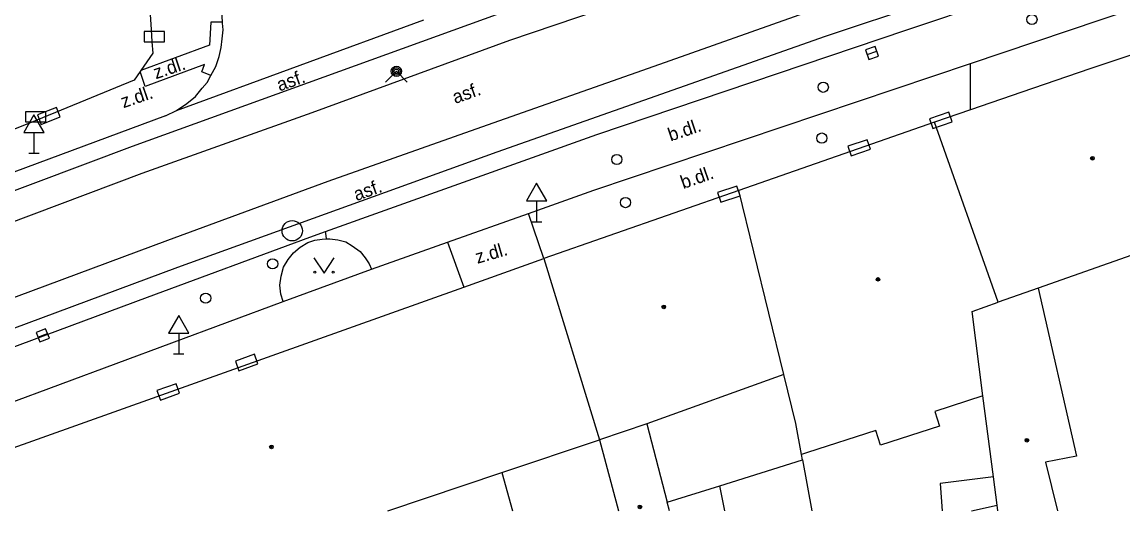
# Model space of a CAD drawing. Extents: x -596229 to -595156, y -1161237 to -1159376.
# Drawn here: x -596080.4 to -596026.5, y -1161235.4 to -1161211.5 of the extents above; entities that cross this region are included whole.
import ezdxf

# ---------------------------------------------------------------- set-up
doc = ezdxf.new("R2010")
doc.units = 0
for name, color, linetype in [('DOP - kresba z DSPS bez souradnic', 7, 'Continuous'), ('DOP - rozhrani ploch obecne', 7, 'Continuous'), ('Level 24', 7, 'Continuous'), ('Level 27', 7, 'Continuous'), ('Level 28', 7, 'Continuous'), ('Level 31', 7, 'Continuous'), ('Level 34', 7, 'Continuous'), ('Level 36', 7, 'Continuous'), ('Level 39', 7, 'Continuous'), ('Specificka linie pasportu komunikaci', 7, 'Continuous'), ('TM - budovy zdene_ betonove - VP', 7, 'Continuous'), ('TM - chodniky - VP', 7, 'Continuous'), ('TM - komunikace - VP', 7, 'Continuous'), ('TM - letecke snimky - pomocna linie', 7, 'Continuous'), ('TM - MHD - osa koleji', 7, 'Continuous'), ('TM - popis povrchu', 7, 'Continuous'), ('TM - rozhrani mezi zpev. plochami mezi sebou - VP', 7, 'Continuous'), ('TM - rozhrani ploch obecne - VP', 7, 'Continuous')]:
    doc.layers.add(name, color=color, linetype=linetype)

msp = doc.modelspace()

# ---------------------------------------------------------------- linework, layer by layer
at = {"layer": 'DOP - kresba z DSPS bez souradnic'}
for points in [[(-596056.94, -1161233.54), (-596056.419, -1161235.417)], [(-596032.87, -1161233.74), (-596035.47, -1161234.07)], [(-596035.47, -1161234.07), (-596035.373, -1161235.417)]]:
    msp.add_lwpolyline(points, dxfattribs=at)
at = {"layer": 'DOP - rozhrani ploch obecne'}
for points in [[(-596046.26, -1161234.18), (-596042.21, -1161232.91)], [(-596042.21, -1161232.91), (-596042.26, -1161232.65)], [(-596042.21, -1161232.91), (-596041.754, -1161235.417)], [(-596048.85, -1161234.99), (-596046.26, -1161234.18)]]:
    msp.add_lwpolyline(points, dxfattribs=at)
at = {"layer": 'Level 24'}
for points in [[(-596074.467, -1161212.428), (-596073.467, -1161212.428), (-596073.467, -1161211.928), (-596074.467, -1161211.928)], [(-596080.278, -1161216.359), (-596079.278, -1161216.359), (-596079.278, -1161215.859), (-596080.278, -1161215.859)], [(-596079.502, -1161216.482), (-596078.572, -1161216.113), (-596078.757, -1161215.648), (-596079.686, -1161216.017)], [(-596035.049, -1161215.881), (-596035.994, -1161216.206), (-596035.831, -1161216.679), (-596034.886, -1161216.354)], [(-596039.049, -1161217.228), (-596039.996, -1161217.551), (-596039.834, -1161218.024), (-596038.888, -1161217.701)], [(-596045.439, -1161219.498), (-596046.386, -1161219.821), (-596046.224, -1161220.294), (-596045.278, -1161219.971)], [(-596069.055, -1161227.743), (-596069.996, -1161228.079), (-596069.828, -1161228.55), (-596068.887, -1161228.214)], [(-596072.894, -1161229.181), (-596073.836, -1161229.517), (-596073.668, -1161229.988), (-596072.726, -1161229.652)]]:
    msp.add_lwpolyline(points, close=True, dxfattribs=at)
at = {"layer": 'Level 27'}
for p, q in [((-596039.056, -1161213.062), (-596038.584, -1161212.898)), ((-596079.663, -1161226.9), (-596079.197, -1161226.72))]:
    msp.add_line(p, q, dxfattribs=at)
for points in [[(-596038.974, -1161213.298), (-596038.502, -1161213.134), (-596038.666, -1161212.662), (-596039.138, -1161212.826)], [(-596079.573, -1161227.133), (-596079.107, -1161226.953), (-596079.287, -1161226.487), (-596079.753, -1161226.667)]]:
    msp.add_lwpolyline(points, close=True, dxfattribs=at)
msp.add_circle((-596067.21, -1161221.69), 0.5, dxfattribs=at)
at = {"layer": 'Level 28'}
for centre in [(-596030.98, -1161211.34), (-596041.2, -1161214.66), (-596041.27, -1161217.15), (-596051.31, -1161218.2), (-596050.89, -1161220.31), (-596068.17, -1161223.31), (-596071.45, -1161224.99)]:
    msp.add_circle(centre, 0.25, dxfattribs=at)
at = {"layer": 'Level 31'}
msp.add_lwpolyline([(-596062.64, -1161214.41), (-596062.11, -1161213.88), (-596061.58, -1161214.41)], dxfattribs=at)
for radius in [0.25, 0.18, 0.11]:
    msp.add_circle((-596062.11, -1161213.88), radius, dxfattribs=at)
at = {"layer": 'Level 34'}
for p, q in [((-596079.86, -1161216.872), (-596079.86, -1161217.89)), ((-596080.11, -1161217.89), (-596079.61, -1161217.89)), ((-596055.24, -1161220.232), (-596055.24, -1161221.25)), ((-596055.49, -1161221.25), (-596054.99, -1161221.25)), ((-596072.77, -1161226.702), (-596072.77, -1161227.72)), ((-596073.02, -1161227.72), (-596072.52, -1161227.72))]:
    msp.add_line(p, q, dxfattribs=at)
for points in [[(-596080.36, -1161216.872), (-596079.36, -1161216.872), (-596079.86, -1161216.006)], [(-596055.74, -1161220.232), (-596054.74, -1161220.232), (-596055.24, -1161219.366)], [(-596073.27, -1161226.702), (-596072.27, -1161226.702), (-596072.77, -1161225.836)]]:
    msp.add_lwpolyline(points, close=True, dxfattribs=at)
at = {"layer": 'Level 36'}
msp.add_lwpolyline([(-596066.15, -1161223.02), (-596065.65, -1161223.77), (-596065.15, -1161223.02)], dxfattribs=at)
for centre in [(-596066.1, -1161223.72), (-596065.201, -1161223.72)]:
    msp.add_circle(centre, 0.05, dxfattribs=at)
at = {"layer": 'Level 39'}
for centre, radius in [((-596028.02, -1161218.14), 0.09), ((-596028.02, -1161218.14), 0.0398), ((-596038.52, -1161224.07), 0.09), ((-596038.52, -1161224.07), 0.0398), ((-596049.01, -1161225.42), 0.09), ((-596049.01, -1161225.42), 0.0398), ((-596031.23, -1161231.95), 0.09), ((-596031.23, -1161231.95), 0.0398), ((-596068.23, -1161232.28), 0.09), ((-596068.23, -1161232.28), 0.0398), ((-596050.18, -1161235.22), 0.09), ((-596050.18, -1161235.22), 0.0398)]:
    msp.add_circle(centre, radius, dxfattribs=at)
at = {"layer": 'Specificka linie pasportu komunikaci'}
for points in [[(-596072.88, -1161215.8), (-596060.76, -1161211.35)], [(-596033.99, -1161215.76), (-596033.99, -1161213.49)], [(-596065.53, -1161222.09), (-596065.57, -1161221.81), (-596065.58, -1161221.73)]]:
    msp.add_lwpolyline(points, dxfattribs=at)
at = {"layer": 'TM - budovy zdene_ betonove - VP'}
for points in [[(-596074.36, -1161208.1), (-596074.12, -1161211.83), (-596074.08, -1161212.43), (-596074.04, -1161212.99)], [(-596022.97, -1161212.03), (-596028.15, -1161213.76)], [(-596074.04, -1161212.99), (-596074.63, -1161213.84)], [(-596074.66, -1161213.89), (-596074.95, -1161214.31)], [(-596074.63, -1161213.84), (-596074.66, -1161213.89)], [(-596028.15, -1161213.76), (-596031.47, -1161214.9)], [(-596074.95, -1161214.31), (-596079.45, -1161216.15), (-596080, -1161216.38), (-596081.1, -1161216.83)], [(-596031.47, -1161214.9), (-596033.99, -1161215.76)], [(-596033.99, -1161215.76), (-596035.76, -1161216.37)], [(-596035.76, -1161216.37), (-596045.33, -1161219.71)], [(-596032.63, -1161225.19), (-596035.76, -1161216.37)], [(-596045.33, -1161219.71), (-596054.89, -1161223.05)], [(-596043.14, -1161228.73), (-596045.33, -1161219.71)], [(-596020.39, -1161220.88), (-596030.68, -1161224.5)], [(-596058.81, -1161224.45), (-596054.89, -1161223.05)], [(-596054.89, -1161223.05), (-596052.16, -1161231.94)], [(-596083.23, -1161233.16), (-596058.81, -1161224.45)], [(-596030.68, -1161224.5), (-596032.63, -1161225.19)], [(-596030.68, -1161224.5), (-596028.79, -1161232.74)], [(-596033.91, -1161225.64), (-596032.63, -1161225.19)], [(-596033.38, -1161229.78), (-596033.91, -1161225.64)], [(-596043.14, -1161228.73), (-596049.85, -1161231.15)], [(-596042.54, -1161231.13), (-596043.14, -1161228.73)], [(-596033.38, -1161229.78), (-596035.73, -1161230.54)], [(-596032.87, -1161233.74), (-596033.38, -1161229.78)], [(-596035.73, -1161230.54), (-596035.5, -1161231.26)], [(-596049.85, -1161231.15), (-596052.16, -1161231.94)], [(-596049.85, -1161231.15), (-596048.85, -1161234.99)], [(-596042.26, -1161232.65), (-596042.54, -1161231.13)], [(-596038.63, -1161231.48), (-596041.97, -1161232.56)], [(-596038.39, -1161232.2), (-596038.63, -1161231.48)], [(-596035.5, -1161231.26), (-596038.39, -1161232.2)], [(-596056.94, -1161233.54), (-596052.16, -1161231.94)], [(-596052.16, -1161231.94), (-596051.23, -1161235.417)], [(-596041.97, -1161232.56), (-596042.26, -1161232.65)], [(-596028.79, -1161232.74), (-596030.31, -1161233.03)], [(-596030.31, -1161233.03), (-596029.736, -1161235.417)], [(-596062.528, -1161235.417), (-596056.94, -1161233.54)], [(-596032.69, -1161235.14), (-596032.87, -1161233.74)], [(-596048.738, -1161235.417), (-596048.85, -1161234.99)], [(-596032.656, -1161235.417), (-596032.69, -1161235.14)]]:
    msp.add_lwpolyline(points, dxfattribs=at)
at = {"layer": 'TM - chodniky - VP'}
msp.add_lwpolyline([(-596067.66, -1161225.15), (-596063.32, -1161223.57)], dxfattribs=at)
at = {"layer": 'TM - komunikace - VP'}
for points in [[(-596033.99, -1161213.49), (-596006.74, -1161204.31)], [(-596070.62, -1161211.47), (-596070.68, -1161210.61)], [(-596071.19, -1161214.08), (-596070.96, -1161213.64), (-596070.79, -1161213.16), (-596070.69, -1161212.71), (-596070.64, -1161212.29), (-596070.6, -1161211.85), (-596070.62, -1161211.52)], [(-596070.62, -1161211.52), (-596070.62, -1161211.47)], [(-596055.64, -1161220.84), (-596052.44, -1161219.7), (-596033.99, -1161213.49)], [(-596072.88, -1161215.8), (-596072.38, -1161215.45), (-596071.95, -1161215.11), (-596071.62, -1161214.71), (-596071.38, -1161214.42), (-596071.19, -1161214.08)], [(-596073.42, -1161216.06), (-596072.88, -1161215.8)], [(-596073.42, -1161216.06), (-596102.13, -1161226.73), (-596108.76, -1161228.78)], [(-596059.6, -1161222.25), (-596055.64, -1161220.84)], [(-596067.66, -1161225.15), (-596067.77, -1161224.79), (-596067.82, -1161224.35), (-596067.75, -1161223.91), (-596067.63, -1161223.48), (-596067.41, -1161223.09), (-596067.15, -1161222.77), (-596066.82, -1161222.5), (-596066.44, -1161222.26), (-596066.11, -1161222.15), (-596065.75, -1161222.1), (-596065.53, -1161222.09)], [(-596065.53, -1161222.09), (-596065.37, -1161222.08), (-596064.97, -1161222.14), (-596064.59, -1161222.24), (-596064.27, -1161222.43), (-596063.89, -1161222.71), (-596063.63, -1161223.02), (-596063.45, -1161223.31), (-596063.32, -1161223.57)], [(-596063.32, -1161223.57), (-596059.6, -1161222.25)], [(-596086.75, -1161232.25), (-596067.66, -1161225.15)]]:
    msp.add_lwpolyline(points, dxfattribs=at)
at = {"layer": 'TM - letecke snimky - pomocna linie'}
for points in [[(-596114.37, -1161230.84), (-596110.09, -1161230.02), (-596106.3, -1161229.01), (-596101.55, -1161227.51), (-596075.04, -1161217.54), (-596057.03, -1161211.03), (-596047.06, -1161207.64), (-596033.59, -1161203.11), (-596007.84, -1161194.47), (-595994.17, -1161189.91), (-595974.75, -1161183.41), (-595950.17, -1161175.18), (-595940.94, -1161172.12)], [(-595939.83, -1161178.35), (-595948.35, -1161181.26), (-595988.84, -1161194.79), (-595992.4, -1161196), (-596036.52, -1161210.65), (-596036.29, -1161210.57), (-596041.11, -1161212.17), (-596057.19, -1161217.84), (-596072.83, -1161223.49), (-596089.07, -1161229.53), (-596093.1, -1161231.04), (-596093.41, -1161231.16), (-596097.49, -1161232.69), (-596100.53, -1161233.83)], [(-596046.018, -1161235.417), (-596046.26, -1161234.18)], [(-596033.941, -1161235.417), (-596032.69, -1161235.14)]]:
    msp.add_lwpolyline(points, dxfattribs=at)
at = {"layer": 'TM - MHD - osa koleji'}
for points in [[(-596074.56, -1161218.87), (-596066.23, -1161215.89), (-596056.56, -1161212.36), (-596046.61, -1161208.98), (-596036.79, -1161205.66), (-596028.64, -1161202.9)], [(-596027.93, -1161206.39), (-596041.56, -1161210.84), (-596049.78, -1161213.74), (-596057.66, -1161216.51), (-596065.47, -1161219.27), (-596073.32, -1161222.17)], [(-596096.14, -1161226.89), (-596090.7, -1161224.95), (-596074.56, -1161218.87)], [(-596073.32, -1161222.17), (-596089.57, -1161228.21), (-596097.99, -1161231.34)]]:
    msp.add_lwpolyline(points, dxfattribs=at)
at = {"layer": 'TM - rozhrani mezi zpev. plochami mezi sebou - VP'}
for points in [[(-596071.2, -1161211.47), (-596071.26, -1161212.6)], [(-596070.62, -1161211.47), (-596071.2, -1161211.47)], [(-596071.26, -1161212.6), (-596074.63, -1161213.84)], [(-596071.5, -1161213.55), (-596074.41, -1161214.62)], [(-596071.63, -1161213.9), (-596071.5, -1161213.55)], [(-596074.41, -1161214.62), (-596074.66, -1161213.89)], [(-596071.19, -1161214.08), (-596071.63, -1161213.9)], [(-596054.89, -1161223.05), (-596055.64, -1161220.84)], [(-596059.6, -1161222.25), (-596058.81, -1161224.45)]]:
    msp.add_lwpolyline(points, dxfattribs=at)
at = {"layer": 'TM - rozhrani ploch obecne - VP'}
for points in [[(-596065.58, -1161221.73), (-596052.29, -1161216.98), (-596037.11, -1161211.85), (-596016.62, -1161204.97), (-596005.36, -1161201.22), (-596004.95, -1161201.08)], [(-596100.14, -1161234.57), (-596093.16, -1161231.95), (-596074.3, -1161224.94), (-596066.35, -1161222), (-596065.58, -1161221.73)]]:
    msp.add_lwpolyline(points, dxfattribs=at)

# ---------------------------------------------------------------- texts
at = {"layer": 'TM - popis povrchu'}
for s, rotation, p in [('z.dl.', 18.47, (-596073.89, -1161214.27)), ('asf.', 19.68, (-596067.83, -1161214.87)), ('z.dl.', 18.76, (-596075.48, -1161215.69)), ('asf.', 19.46, (-596059.23, -1161215.48)), ('b.dl.', 18.61, (-596048.68, -1161217.32)), ('b.dl.', 19.26, (-596048.06, -1161219.65)), ('asf.', 19.65, (-596064.07, -1161220.24)), ('z.dl.', 16.04, (-596058.14, -1161223.31))]:
    msp.add_text(s, height=0.65, rotation=rotation, dxfattribs=at).set_placement(p)

doc.saveas('drawing.dxf')
